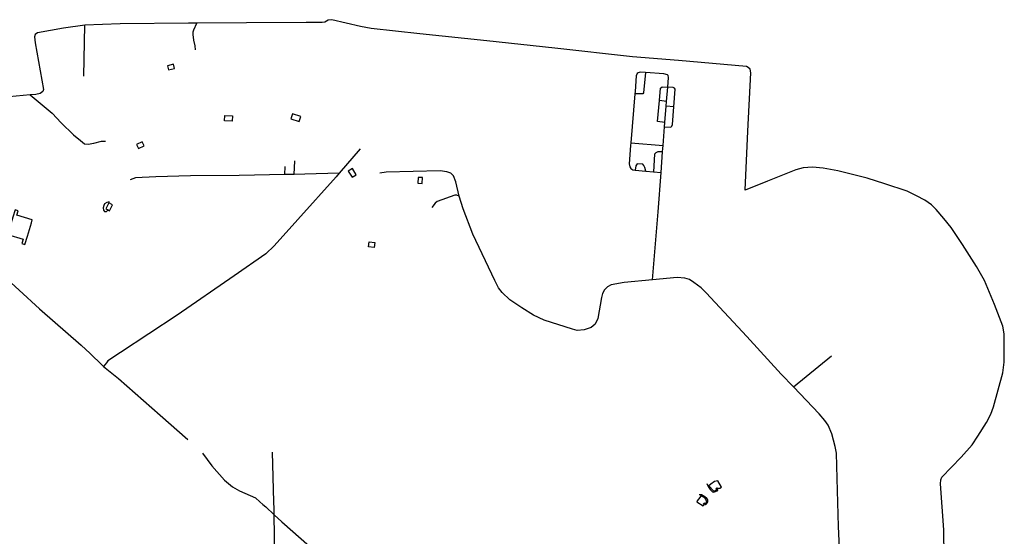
# Model space of a CAD drawing. Header units: millimetres. Extents: x 664923 to 767831, y 3118803 to 3207600.
# Tile 357 of 422: x 729685 to 732869, y 3177593 to 3179264. Entities that reach past the tile are written whole.
import ezdxf

# ---------------------------------------------------------------- set-up
doc = ezdxf.new("R2010")
doc.units = ezdxf.units.MM
doc.layers.add('buildings', color=5, linetype='Continuous')
doc.layers.add('roads_3', color=3, linetype='Continuous')

msp = doc.modelspace()

# ---------------------------------------------------------------- linework, layer by layer
at = {"layer": 'buildings'}
for points in [[(730182.59, 3179119.81), (730162.86, 3179114.93), (730166.26, 3179101.3), (730185.99, 3179106.18), (730182.59, 3179119.81)], [(730372.6, 3178935.29), (730347.87, 3178936.3), (730348.57, 3178953.55), (730373.31, 3178952.55), (730372.6, 3178935.29)], [(730594.51, 3178950.95), (730567.69, 3178959.67), (730562.35, 3178943.41), (730589.17, 3178934.7), (730594.51, 3178950.95)], [(730081.13, 3178868.28), (730063.32, 3178859.67), (730069.42, 3178847.17), (730087.23, 3178855.78), (730081.13, 3178868.28)], [(730759.71, 3178754.07), (730772.91, 3178761.89), (730760.85, 3178782.08), (730747.65, 3178774.27), (730759.71, 3178754.07)], [(730986.25, 3178734.29), (730987.34, 3178752.89), (730973.88, 3178753.69), (730972.78, 3178735.08), (730986.25, 3178734.29)], [(729701.85, 3178536.5), (729710.18, 3178564.14), (729723.14, 3178607.15), (729726.03, 3178616.71), (729675.94, 3178631.64), (729680.19, 3178645.74), (729670.42, 3178648.65), (729663.15, 3178624.56), (729646.7, 3178569.94), (729646.27, 3178568.54), (729696.17, 3178553.66), (729691.89, 3178539.47), (729701.85, 3178536.5)], [(729972.94, 3178671.01), (729963.63, 3178651.91), (729971.14, 3178648.29), (729975.8, 3178646.04), (729985.11, 3178665.14), (729972.94, 3178671.01)], [(730831.51, 3178526.98), (730812.6, 3178529.64), (730814.82, 3178545.3), (730833.74, 3178542.64), (730831.51, 3178526.98)], [(731919.37, 3177761.18), (731913.41, 3177755.9), (731929.56, 3177738.62), (731938.93, 3177743.31), (731936.14, 3177746.69), (731938.53, 3177748.42), (731940.2, 3177749.63), (731942.2, 3177748.04), (731945.22, 3177749.17), (731948.85, 3177748.5), (731954.29, 3177752.13), (731942.71, 3177772.36), (731931.63, 3177770.57), (731919.37, 3177761.18)], [(731875.87, 3177707.76), (731874.53, 3177704.28), (731895.35, 3177691.52), (731898.01, 3177694.6), (731894.92, 3177697.08), (731896.76, 3177699.17), (731898.29, 3177700.91), (731902.29, 3177698.29), (731906.71, 3177703.7), (731904.14, 3177713.14), (731900.17, 3177717.9), (731887.8, 3177723.54), (731884.72, 3177718.82), (731875.87, 3177707.76)]]:
    msp.add_lwpolyline(points, close=True, dxfattribs=at)
at = {"layer": 'roads_3'}
for points in [[(732675.74, 3177438.42), (732673.4, 3177613.39), (732662.83, 3177763.15), (732663.73, 3177775.94), (732666.69, 3177784.68), (732729.09, 3177848.8), (732764.66, 3177888.96), (732783.2, 3177916.51), (732811.27, 3177961.43), (732825.06, 3177987.75), (732833.79, 3178011.99), (732864.02, 3178121.46), (732867.94, 3178155.76), (732868.76, 3178189.17), (732867.92, 3178247.28), (732863.81, 3178272.08), (732836.9, 3178342.26), (732804.88, 3178420.54), (732778.81, 3178465.86), (732733.78, 3178536.18), (732696.48, 3178591.58), (732673.19, 3178620.75), (732648.9, 3178649.73), (732633.47, 3178664.97), (732611.94, 3178679.78), (732585.31, 3178694.3), (732554.58, 3178709.08), (732482.84, 3178733.35), (732425.39, 3178750.7), (732330.95, 3178775.17), (732282.55, 3178783.86), (732248.12, 3178786.29), (732218.86, 3178784.23), (732194.46, 3178778.34), (732102.89, 3178741.16), (732031.31, 3178711.95), (732039.52, 3178903), (732048.91, 3179092.28), (732046.54, 3179104.01), (732041, 3179109.46), (732034.86, 3179111.97), (731815.61, 3179131.83), (731666.47, 3179143.26), (731415.62, 3179171.34), (731195.79, 3179195.79), (730978.47, 3179218.48), (730821.33, 3179235), (730786.79, 3179242.18), (730694.22, 3179263.75), (730682.73, 3179262.54), (730671.84, 3179255.45), (730662.81, 3179254.29), (730611.14, 3179254.74), (730418.8, 3179253.72), (730257.57, 3179252.62), (730230.74, 3179252.44), (730009.81, 3179250.04), (729895.58, 3179246.54), (729826.5, 3179236.49), (729743.21, 3179221.43), (729735.75, 3179216.04), (729733.61, 3179207.82), (729735.14, 3179188.7), (729761.8, 3179038.13), (729759.79, 3179031.38), (729751.85, 3179025.32), (729737.27, 3179022.25), (729719.01, 3179020.55), (729537.39, 3179003.57)], [(730253.3, 3179166.13), (730252.59, 3179179.54), (730247.96, 3179197.46), (730245.63, 3179215.42), (730246.09, 3179224.92), (730248.78, 3179231.04), (730257.57, 3179252.62)], [(729892.3, 3179081.09), (729895.58, 3179246.54)], [(731759.05, 3178770), (731764.03, 3178836.3), (731764.87, 3178847.58), (731765.6, 3178856.7), (731770.37, 3178917.22), (731771.52, 3178931.76), (731775.67, 3178984.59), (731776.86, 3178999.55), (731780.5, 3179045.74), (731782.99, 3179077.29), (731781.38, 3179083.32), (731780.02, 3179085.74), (731767.79, 3179088.45), (731708.28, 3179093.15), (731691.64, 3179094.46), (731685.12, 3179091.88), (731681.55, 3179089.18), (731678.4, 3179082.09), (731675.12, 3179031.76), (731674.42, 3179023.44), (731661.01, 3178865.06), (731660.34, 3178857.12), (731655.77, 3178797.12), (731657.6, 3178787.82), (731661.01, 3178782), (731667.84, 3178777.71), (731675.16, 3178777.09), (731709.37, 3178774.2), (731734.63, 3178772.06), (731759.05, 3178770)], [(731708.28, 3179093.15), (731702.43, 3179027.68), (731699.48, 3179023.92), (731674.42, 3179023.44)], [(731771.52, 3178931.76), (731747.11, 3178934.47), (731753.48, 3179002.18), (731757.28, 3179042.67), (731762.22, 3179046.24), (731780.5, 3179045.74)], [(731770.37, 3178917.22), (731790.65, 3178915.76), (731794.07, 3178919.3), (731795.48, 3178924.66), (731800.33, 3178982.44), (731805.07, 3179038.87), (731802.56, 3179042.06), (731798.33, 3179044.06), (731780.5, 3179045.74)], [(729719.01, 3179020.55), (729789.81, 3178961.09), (729819.38, 3178930.23), (729859.49, 3178890.92), (729881.41, 3178872.53), (729895.12, 3178861.83), (729906.97, 3178861.41), (729924.68, 3178864.54), (729949.58, 3178870.44), (729962.73, 3178870.37)], [(731776.86, 3178999.55), (731753.48, 3179002.18)], [(731800.33, 3178982.44), (731775.67, 3178984.59)], [(729057.82, 3178940.79), (729068.91, 3178931.14), (729123.78, 3178883.27), (729243.99, 3178778.58), (729256.96, 3178767.62), (729265.86, 3178758.73), (729276.89, 3178747.72), (729316.67, 3178713.87), (729450.77, 3178595.4), (729548.04, 3178510.78), (729556.24, 3178504.03), (729562.27, 3178499.06), (729616.71, 3178449.59), (729749.77, 3178328.3), (729883.56, 3178211.42), (729912.95, 3178184.54), (729951.51, 3178146.62), (729956.35, 3178141.87), (730004.19, 3178103.3), (730139.48, 3177985.16), (730229.09, 3177905.62)], [(730786.57, 3178846.43), (730718.58, 3178767.26), (730708.94, 3178756.04), (730584.98, 3178617.7), (730507.85, 3178531.87), (730481.2, 3178506.61), (730378.61, 3178435.5), (730194.52, 3178308.25), (730010.79, 3178186.92), (729969.68, 3178160.56), (729965.76, 3178154.33), (729960.81, 3178147.79), (729956.35, 3178141.87)], [(731661.01, 3178865.06), (731765.6, 3178856.7)], [(730573, 3178763.27), (730574.42, 3178807.47)], [(731764.03, 3178836.3), (731748.83, 3178836.34), (731742.03, 3178832.72), (731737.7, 3178828.59), (731734.63, 3178772.06)], [(730542.56, 3178762.6), (730543.53, 3178788.69)], [(731709.37, 3178774.2), (731706.55, 3178785.83), (731703.39, 3178792.48), (731700.3, 3178796.24), (731681.3, 3178797.37), (731677.36, 3178791.04), (731675.16, 3178777.09)], [(730718.58, 3178767.26), (730606.75, 3178764), (730573, 3178763.27), (730542.56, 3178762.6), (730394.86, 3178759.39), (730237.56, 3178758.24), (730125.73, 3178755.37), (730059.15, 3178751.76), (730042.81, 3178746.24)], [(732340.01, 3177463.11), (732332.67, 3177624.55), (732328.75, 3177780.17), (732326.3, 3177861.82), (732321.75, 3177883.19), (732311.07, 3177923.9), (732298.82, 3177952.48), (732288.15, 3177967.15), (732270.44, 3177988.91), (732186.7, 3178075.91), (732146.75, 3178117.42), (732036.21, 3178238.98), (731904.39, 3178380.09), (731888.43, 3178396.32), (731865.37, 3178413.7), (731850.37, 3178423.23), (731836.14, 3178427.36), (731810.75, 3178429.48), (731731.41, 3178422.37), (731639.42, 3178414.12), (731597.94, 3178406.08), (731585.74, 3178399.3), (731576.38, 3178389.94), (731570.02, 3178378.68), (731566.17, 3178365.35), (731554.86, 3178297.02), (731545.99, 3178279.49), (731533.37, 3178268.76), (731510.33, 3178260.44), (731487.82, 3178258.85), (731472.44, 3178262.96), (731380.84, 3178292.4), (731346.3, 3178308.26), (731309.31, 3178331.42), (731270.45, 3178357.66), (731245.28, 3178381.89), (731233.14, 3178396.87), (731221.66, 3178419.73), (731150.54, 3178570.08), (731118.63, 3178652.27), (731106.13, 3178692.95), (731095.34, 3178739.56), (731087.88, 3178758.9), (731079.5, 3178766.91), (731065.89, 3178772.21), (731044.78, 3178774.41), (730869.76, 3178770.94), (730849.84, 3178767.06)], [(731731.41, 3178422.37), (731749.43, 3178641.91), (731759.05, 3178770)], [(731106.13, 3178692.95), (731098.16, 3178696.73), (731091.76, 3178696.1), (731034.72, 3178676.16), (731028.43, 3178670.13), (731018.15, 3178656.37)], [(729974.63, 3178674.52), (729967.19, 3178672.31), (729959.58, 3178668.58), (729957.71, 3178663.33), (729955.54, 3178655.07), (729956.51, 3178647.45), (729959.14, 3178643.56), (729965.66, 3178643.34), (729971.14, 3178648.29)], [(732186.7, 3178075.91), (732310.47, 3178176.67)], [(730276.68, 3177861.37), (730306.6, 3177821.01), (730347.5, 3177774.83), (730373.77, 3177753.25), (730395.92, 3177739.77), (730447.55, 3177717.05), (730461.63, 3177704.01), (730471.52, 3177696.03), (730480.52, 3177688.75), (730508.51, 3177662.66), (730533.18, 3177639.67), (730648.91, 3177537.83), (730681.57, 3177509.08), (730786.43, 3177416.78), (730970.36, 3177253.91), (731106.53, 3177133.98), (731138.92, 3177105.35), (731142.13, 3177102.53), (731197.66, 3177053.43), (731285.3, 3176972.57)], [(730510.25, 3177526.62), (730508.51, 3177662.66), (730507.55, 3177689.07), (730507.08, 3177696.52), (730506.57, 3177704.6), (730502.25, 3177864.61)], [(731906.56, 3177764.16), (731908.7, 3177758.37), (731913.45, 3177750.6), (731918.23, 3177744.67), (731925.7, 3177737.3), (731929.63, 3177736.16), (731934.95, 3177737.6), (731942.09, 3177741.56), (731942.4, 3177743.42), (731938.53, 3177748.42)], [(731882.55, 3177728.35), (731889.5, 3177727.64), (731900.1, 3177721.72), (731906.49, 3177715.77), (731908.98, 3177710.5), (731909.27, 3177704.94), (731907.41, 3177699.12), (731902.97, 3177694.23), (731896.76, 3177699.17)]]:
    msp.add_lwpolyline(points, dxfattribs=at)

doc.saveas('drawing.dxf')
